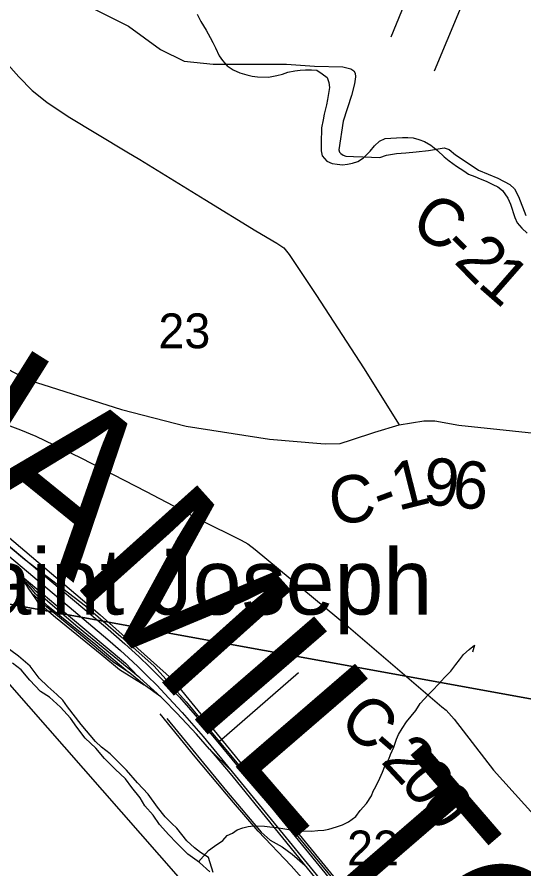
# Model space of a CAD drawing. Extents: x 0 to 34, y -2 to 22.
# Drawn here: x 3.329 to 3.938, y 15.708 to 16.731 of the extents above; entities that cross this region are included whole.
import ezdxf

# ---------------------------------------------------------------- set-up
doc = ezdxf.new("R2010")
doc.units = 0
for name, color, linetype in [('GM_X_City_Street', 7, 'Continuous'), ('GM_X_County_Road', 7, 'Continuous'), ('GM_X_County_Road_Text', 7, 'Continuous'), ('GM_X_County_Text', 7, 'Continuous'), ('GM_X_Major_River', 7, 'Continuous'), ('GM_X_Minor_River', 7, 'Continuous'), ('GM_X_Rail_Line', 7, 'Continuous'), ('GM_X_Section', 7, 'Continuous'), ('GM_X_Section_Text', 7, 'Continuous'), ('GM_X_Township_Road', 7, 'Continuous'), ('GM_X_Unincorporated_Text', 7, 'Continuous'), ('GM_X_US_Route', 7, 'Continuous'), ('SH_Cut_Line', 7, 'Continuous')]:
    doc.layers.add(name, color=color, linetype=linetype)

msp = doc.modelspace()

# ---------------------------------------------------------------- linework, layer by layer
at = {"layer": 'GM_X_City_Street'}
msp.add_line((3.5719, 15.8607), (3.6672, 15.9438), dxfattribs=at)
at = {"layer": 'GM_X_County_Road'}
for points in [[(3.3401, 16.7515), (3.3717, 16.7585), (3.3928, 16.755), (3.4349, 16.7339), (3.463, 16.7199), (3.5016, 16.6918), (3.5297, 16.6777), (3.5648, 16.6742), (3.6105, 16.6742), (3.6518, 16.6741)], [(3.3124, 16.68), (3.3312, 16.6587), (3.3472, 16.6425), (3.3651, 16.6284), (3.3905, 16.6112), (3.4612, 16.5688)], [(3.6518, 16.6741), (3.6528, 16.6741), (3.6865, 16.6715), (3.7206, 16.6707), (3.7301, 16.6686), (3.7336, 16.666), (3.7352, 16.6632), (3.7356, 16.6587), (3.7346, 16.6503), (3.7309, 16.6364), (3.7207, 16.6055), (3.7158, 16.5711), (3.7165, 16.5686), (3.718, 16.5669), (3.7208, 16.565), (3.724, 16.5637), (3.7334, 16.5631), (3.7448, 16.5629), (3.7649, 16.5621), (3.7729, 16.5649), (3.7851, 16.5669), (3.7961, 16.5678), (3.8086, 16.5687), (3.8235, 16.5703), (3.8421, 16.5737), (3.8482, 16.5716), (3.8556, 16.5654), (3.8709, 16.5552), (3.8833, 16.547), (3.9066, 16.5374), (3.9212, 16.5295), (3.9268, 16.5244), (3.9315, 16.5152), (3.9401, 16.4923)], [(3.4612, 16.5688), (3.4766, 16.5596), (3.5548, 16.5116), (3.6158, 16.4739), (3.6413, 16.4593), (3.6495, 16.4535), (3.6561, 16.4457), (3.6888, 16.3965), (3.7453, 16.3095), (3.7882, 16.2411)], [(2.8489, 16.4235), (2.8842, 16.4304), (2.9442, 16.4237), (3.044, 16.4037), (3.1395, 16.3837), (3.2438, 16.346), (3.3437, 16.2949), (3.4547, 16.2594), (3.5324, 16.2394), (3.6323, 16.2238), (3.6942, 16.2188)], [(3.2656, 16.2604), (3.3333, 16.2351), (3.3517, 16.2274), (3.4058, 16.2016), (3.4841, 16.1612), (3.549, 16.1272), (3.5985, 16.1026), (3.6064, 16.0983), (3.615, 16.0913), (3.7271, 15.9985), (3.8395, 15.9024), (3.8447, 15.8985), (3.854, 15.8877), (3.9012, 15.8264), (3.976, 15.744), (3.9883, 15.7297), (4.0304, 15.681)], [(3.7882, 16.2411), (3.8179, 16.2457), (3.8311, 16.2458), (3.8598, 16.2407), (4.0457, 16.221)], [(3.6942, 16.2188), (3.7001, 16.2183), (3.7171, 16.2187), (3.7309, 16.223), (3.7588, 16.2322), (3.7882, 16.2411)]]:
    msp.add_lwpolyline(points, dxfattribs=at)
at = {"layer": 'GM_X_Major_River'}
for points in [[(3.4769, 15.7934), (3.4672, 15.8057), (3.4594, 15.8161), (3.4471, 15.8277), (3.4344, 15.8404), (3.4239, 15.8527), (3.4109, 15.8647), (3.4008, 15.8781), (3.3934, 15.8889), (3.3815, 15.902), (3.368, 15.9143), (3.3575, 15.921), (3.3444, 15.9344), (3.334, 15.9471), (3.3239, 15.9549)], [(3.5608, 15.7044), (3.5485, 15.7156), (3.5342, 15.7257), (3.5208, 15.7392), (3.5115, 15.7488), (3.5003, 15.7612), (3.4925, 15.7723), (3.4828, 15.7838), (3.4769, 15.7934)]]:
    msp.add_lwpolyline(points, dxfattribs=at)
at = {"layer": 'GM_X_Minor_River'}
for points in [[(3.5455, 16.734), (3.5499, 16.7255), (3.5562, 16.7148), (3.561, 16.7063), (3.5643, 16.7002), (3.5676, 16.6936), (3.5721, 16.6841), (3.5761, 16.6783), (3.5814, 16.6721), (3.5889, 16.6674)], [(3.5889, 16.6674), (3.5969, 16.6635), (3.6052, 16.6614), (3.6117, 16.6598), (3.6178, 16.6589), (3.6312, 16.6583), (3.6411, 16.6604), (3.648, 16.6622), (3.6542, 16.6643), (3.663, 16.6661), (3.6691, 16.6667), (3.6756, 16.6674), (3.6829, 16.6673), (3.6894, 16.6668), (3.6958, 16.6625), (3.7018, 16.6582), (3.7036, 16.6521), (3.7043, 16.646), (3.7021, 16.6316), (3.7008, 16.6251), (3.6979, 16.6141), (3.6967, 16.6073), (3.695, 16.5975), (3.6949, 16.5918), (3.6944, 16.5853), (3.6946, 16.577), (3.6945, 16.5701), (3.6955, 16.564), (3.7011, 16.5578), (3.7075, 16.5547), (3.7136, 16.5542), (3.7201, 16.5533), (3.7262, 16.554), (3.732, 16.5554), (3.7385, 16.5572), (3.7451, 16.5616), (3.7533, 16.5698), (3.7583, 16.5762), (3.7646, 16.5818), (3.7711, 16.5847), (3.7849, 16.5856), (3.7921, 16.5862), (3.7986, 16.5861), (3.8051, 16.5856), (3.8119, 16.5836), (3.8184, 16.5812), (3.8263, 16.5769), (3.8342, 16.5703), (3.8421, 16.5629), (3.8481, 16.5582), (3.8568, 16.5516), (3.8659, 16.5461), (3.8715, 16.5422), (3.8791, 16.5391), (3.8855, 16.5363), (3.8924, 16.5335), (3.9007, 16.5296), (3.9064, 16.5268), (3.9124, 16.5225), (3.9187, 16.5133), (3.922, 16.506), (3.9271, 16.4899), (3.9297, 16.4838), (3.9353, 16.4772), (3.942, 16.471)], [(3.5473, 15.7164), (3.5592, 15.7302), (3.5662, 15.7354), (3.5763, 15.742), (3.5817, 15.748), (3.5879, 15.751), (3.5937, 15.7547), (3.6002, 15.7572), (3.6067, 15.759), (3.6132, 15.7596), (3.6262, 15.7594), (3.6327, 15.7585), (3.6407, 15.7576), (3.6506, 15.7559), (3.6601, 15.7546), (3.6689, 15.7537), (3.683, 15.7534), (3.6903, 15.7541), (3.6975, 15.7543), (3.7037, 15.7557), (3.7129, 15.7586), (3.7202, 15.7607), (3.7271, 15.7644), (3.736, 15.7707), (3.7411, 15.7779), (3.7489, 15.7865), (3.7548, 15.7955), (3.7568, 15.8011), (3.76, 15.8068), (3.7647, 15.817), (3.7679, 15.8241), (3.7707, 15.8313), (3.7755, 15.8396), (3.7775, 15.8452), (3.7815, 15.8539), (3.7851, 15.8637), (3.7875, 15.8694), (3.7918, 15.8765), (3.7969, 15.8844), (3.8082, 15.8983), (3.8133, 15.9066), (3.8231, 15.917), (3.8285, 15.9226), (3.8355, 15.9297), (3.8426, 15.9376), (3.85, 15.9454), (3.8562, 15.9533), (3.8605, 15.9589), (3.8652, 15.9653), (3.8722, 15.9713), (3.8784, 15.9765), (3.8763, 15.9682)]]:
    msp.add_lwpolyline(points, dxfattribs=at)
at = {"layer": 'GM_X_Rail_Line'}
for p, q in [((3.3329, 16.0607), (3.3253, 16.0715)), ((3.482, 15.9288), (3.4646, 15.9428))]:
    msp.add_line(p, q, dxfattribs=at)
for points in [[(3.2132, 16.1958), (3.4289, 16.0129), (3.5157, 15.9354), (3.8272, 15.5543), (4.0672, 15.2682), (4.251, 15.1231), (4.3199, 15.0739), (4.5092, 14.9662), (4.7242, 14.8927), (4.942, 14.8608), (5.225, 14.8332), (5.6876, 14.8174), (5.8521, 14.8361), (5.9916, 14.8618), (6.1483, 14.9087), (6.6423, 15.1295), (6.8334, 15.1788), (6.9496, 15.2223), (7.5162, 15.4575), (7.5472, 15.4815), (7.5981, 15.5082), (7.6394, 15.5247), (7.6638, 15.5316), (7.8133, 15.5592)], [(3.2483, 16.155), (3.3436, 16.0755), (3.4356, 15.9984), (3.4585, 15.9781), (3.4753, 15.963), (3.4888, 15.9501), (3.5063, 15.9325), (3.5241, 15.914), (3.5431, 15.8926), (3.5705, 15.8602), (3.6189, 15.8012), (3.7201, 15.6774)], [(3.2545, 16.138), (3.3428, 16.0636), (3.4383, 15.9833), (3.4533, 15.9701), (3.4629, 15.9614), (3.4743, 15.951), (3.4854, 15.9397), (3.497, 15.9284), (3.5115, 15.9131), (3.5274, 15.8958), (3.5527, 15.8667), (3.5913, 15.82), (3.71, 15.6747)], [(3.3376, 16.0571), (3.3257, 16.0712), (3.3253, 16.0715)], [(3.4646, 15.9428), (3.4628, 15.9442), (3.424, 15.9768), (3.3661, 16.0235), (3.3512, 16.0381), (3.3357, 16.0568), (3.3329, 16.0607)], [(3.3329, 16.0607), (3.3428, 16.0442), (3.3461, 16.0396)], [(3.4748, 15.9388), (3.4371, 15.9699), (3.3996, 16.0003), (3.3517, 16.0413), (3.3395, 16.0548), (3.3376, 16.0571)], [(3.3376, 16.0571), (3.3908, 16.012), (3.4593, 15.955), (3.4748, 15.9388)], [(3.4646, 15.9428), (3.4437, 15.9568), (3.4049, 15.9894), (3.3644, 16.0225), (3.3461, 16.0396)], [(3.3461, 16.0396), (3.3539, 16.0285), (3.3754, 16.0101), (3.431, 15.965), (3.4522, 15.9474), (3.482, 15.9288)], [(3.297, 15.9555), (3.6339, 15.5717), (3.7768, 15.3776), (3.8729, 15.2858), (3.9515, 15.1899), (4.048, 15.1148), (4.143, 15.0265), (4.2137, 14.9298), (4.3094, 14.8343), (4.4047, 14.8279), (4.5005, 14.7957), (4.6757, 14.7172)], [(3.5018, 15.9146), (3.4766, 15.9374), (3.4748, 15.9388)], [(3.5018, 15.9146), (3.4836, 15.9276), (3.482, 15.9288)], [(3.5604, 15.8517), (3.5448, 15.8695), (3.5212, 15.895), (3.5047, 15.9119), (3.5018, 15.9146)], [(3.7711, 15.595), (3.7579, 15.6061), (3.7418, 15.6187), (3.7227, 15.6392), (3.6585, 15.7115), (3.6187, 15.7534), (3.5891, 15.7876), (3.5432, 15.8424), (3.5011, 15.8943)], [(3.509, 15.8886), (3.5806, 15.8014), (3.6224, 15.7522), (3.6332, 15.7424), (3.6475, 15.7344), (3.6597, 15.7257), (3.6749, 15.7123)], [(3.5856, 15.8269), (3.5618, 15.85), (3.5604, 15.8517)], [(3.5604, 15.8517), (3.585, 15.8223), (3.5887, 15.8179), (3.7074, 15.6726), (3.7854, 15.5776), (3.8391, 15.5119), (3.8813, 15.4603), (3.8932, 15.4459)]]:
    msp.add_lwpolyline(points, dxfattribs=at)
at = {"layer": 'GM_X_Section'}
msp.add_lwpolyline([(4.1192, 16.9159), (4.012, 15.9002), (3.2406, 16.0402), (3.231, 16.0514), (3.2225, 16.0599), (3.2118, 16.0701), (3.2044, 16.0774), (3.197, 16.0844), (3.1881, 16.0918), (3.1769, 16.1008), (3.1658, 16.1098), (3.1569, 16.1176), (3.1469, 16.1266), (3.1398, 16.1328), (3.1309, 16.1402), (3.1283, 16.1422), (3.2017, 16.9647)], close=True, dxfattribs=at)
for points in [[(3.2406, 16.0402), (4.012, 15.9002), (3.9466, 15.2855)], [(3.5647, 15.7035), (3.5591, 15.7218), (3.5494, 15.7277), (3.5423, 15.7332), (3.533, 15.7418), (3.5209, 15.7568), (3.515, 15.7623), (3.5072, 15.7704), (3.4977, 15.782), (3.4867, 15.7978), (3.4737, 15.8114), (3.4605, 15.8265), (3.4409, 15.8459), (3.4305, 15.8541), (3.4234, 15.8607), (3.4061, 15.8812), (3.3896, 15.9025), (3.3841, 15.9106), (3.3771, 15.9175), (3.3663, 15.9269), (3.3559, 15.937), (3.3449, 15.9513), (3.3308, 15.9634), (3.3141, 15.9759)]]:
    msp.add_lwpolyline(points, dxfattribs=at)
at = {"layer": 'GM_X_Township_Road'}
for points in [[(3.8895, 16.9592), (3.8781, 16.8455), (3.8682, 16.7597), (3.8661, 16.7514), (3.8605, 16.7386), (3.8301, 16.6657)], [(3.7783, 16.707), (3.8077, 16.7786), (3.8098, 16.7908), (3.8123, 16.8069), (3.8144, 16.8314), (3.8198, 16.8423), (3.8288, 16.8476), (3.8374, 16.8499), (3.8468, 16.849), (3.8529, 16.8484)]]:
    msp.add_lwpolyline(points, dxfattribs=at)
at = {"layer": 'GM_X_US_Route'}
msp.add_lwpolyline([(3.1532, 16.2299), (3.1774, 16.2102), (3.1927, 16.1978), (3.2662, 16.1399), (3.3381, 16.0797), (3.4113, 16.0236), (3.454, 15.9871), (3.4937, 15.9512), (3.5323, 15.9084), (3.5719, 15.8607), (3.6379, 15.7814), (3.8444, 15.531), (3.9609, 15.3865), (4.0346, 15.2981), (4.0555, 15.2744), (4.0718, 15.2578), (4.1217, 15.218)], dxfattribs=at)
at = {"layer": 'SH_Cut_Line'}
msp.add_lwpolyline([(3.297, 15.9555), (3.6339, 15.5717), (3.7768, 15.3776), (3.8729, 15.2858), (3.9515, 15.1899), (4.048, 15.1148), (4.143, 15.0265), (4.2137, 14.9298), (4.3094, 14.8343), (4.4047, 14.8279), (4.5005, 14.7957), (4.6757, 14.7172)], dxfattribs=at)

# ---------------------------------------------------------------- texts
at = {"layer": 'GM_X_County_Road_Text'}
for s, rotation, p in [('C', 328.8167, (3.7992, 16.4747)), ('-', 315.6541, (3.8364, 16.4526)), ('2', 314.2907, (3.8528, 16.4365)), ('1', 318.8294, (3.8808, 16.4081)), ('9', 355.0475, (3.8157, 16.1458)), ('1', 14.1416, (3.7867, 16.1377)), ('6', 354.2556, (3.8504, 16.1428)), ('C', 8.8738, (3.7084, 16.1198)), ('-', 20.2319, (3.7664, 16.1301)), ('C', 319.2139, (3.7132, 15.8811)), ('-', 319.0935, (3.7485, 15.8506)), ('2', 312.9177, (3.765, 15.8365)), ('0', 307.5152, (3.7879, 15.8119)), ('0', 309.2083, (3.8104, 15.7827))]:
    msp.add_text(s, height=0.0568, rotation=rotation, dxfattribs=at).set_placement(p)
at = {"layer": 'GM_X_County_Text'}
for s, rotation, p in [('H', 327.897, (3.1293, 16.2429)), ('A', 320.9905, (3.2662, 16.1574)), ('M', 311.8731, (3.3906, 16.0575)), ('I', 310.852, (3.5274, 15.9049)), ('L', 310.7782, (3.5781, 15.8463)), ('T', 310.7744, (3.6706, 15.739)), ('O', 310.9226, (3.7635, 15.6313))]:
    msp.add_text(s, height=0.1894, rotation=rotation, dxfattribs=at).set_placement(p)
at = {"layer": 'GM_X_Section_Text'}
for s, p in [('23', (3.499, 16.333)), ('22', (3.7256, 15.7121))]:
    msp.add_text(s, height=0.04186, rotation=0, dxfattribs=at).set_placement(p)
at = {"layer": 'GM_X_Unincorporated_Text'}
msp.add_text('Mount Saint Joseph', height=0.078977, rotation=0, dxfattribs=at).set_placement((2.8944, 16.0133))

doc.saveas('drawing.dxf')
